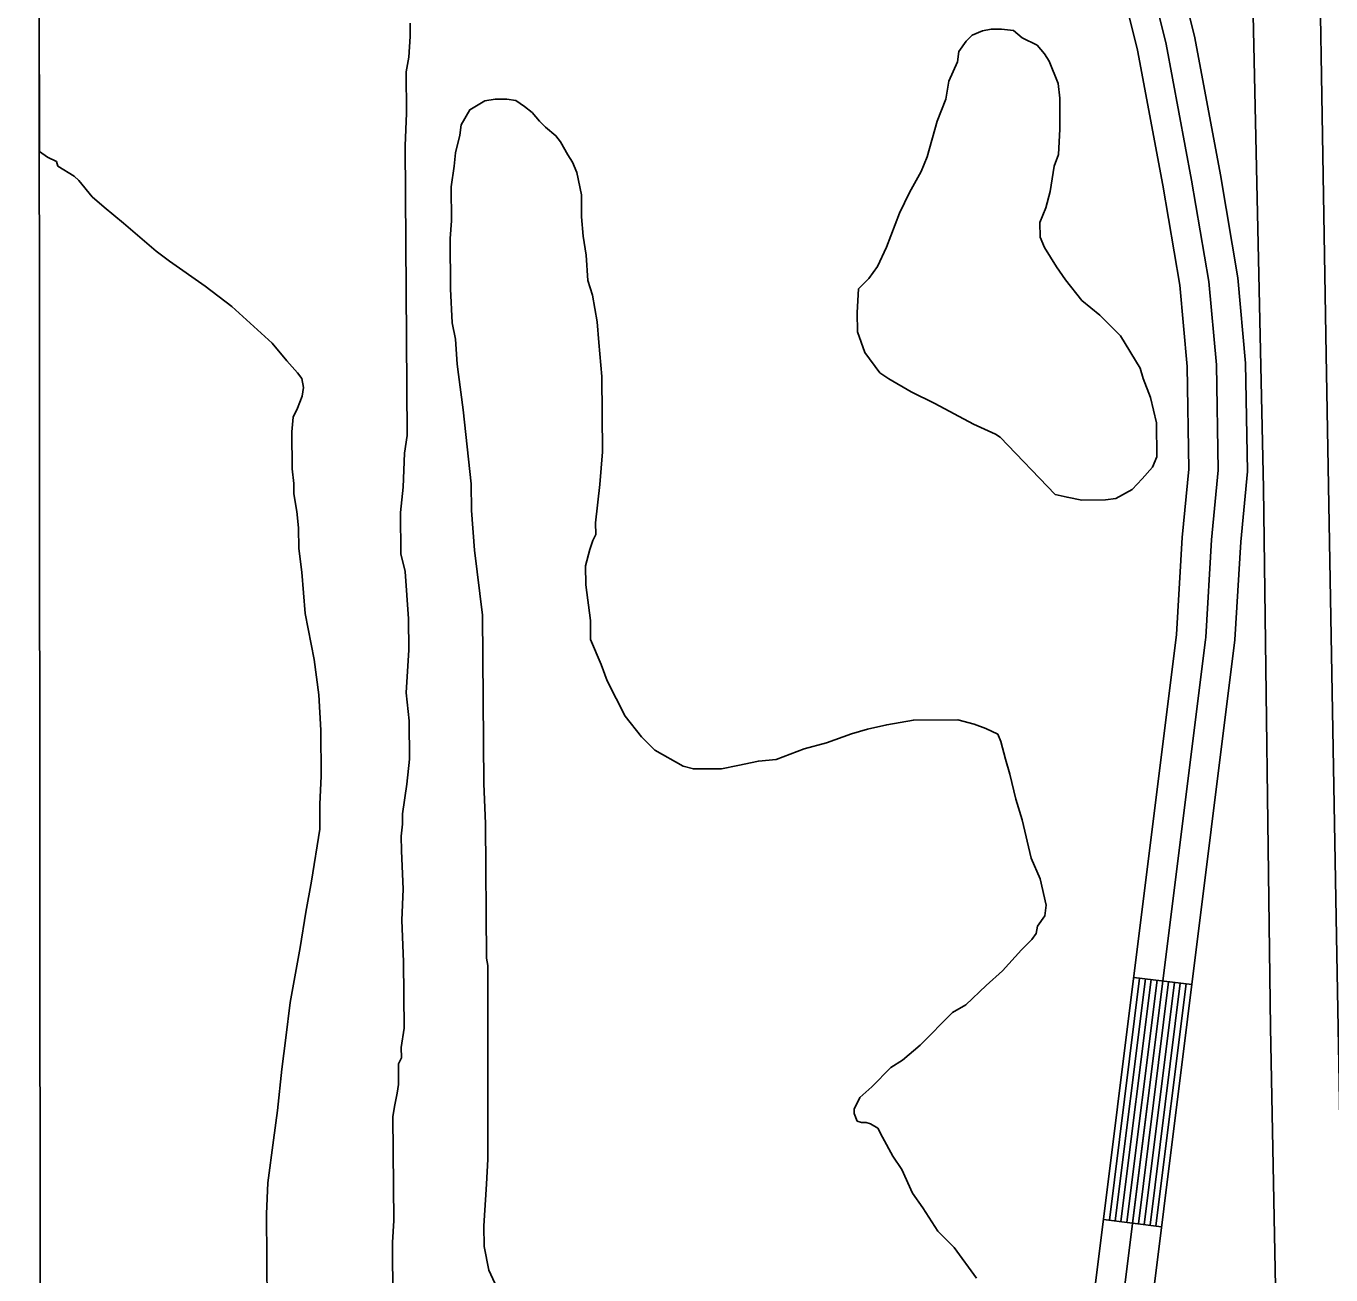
# Model space of a CAD drawing. Extents: x 3297753 to 3335611, y 652252 to 677623.
# Drawn here: x 3301860 to 3302528, y 663574 to 664214 of the extents above; entities that cross this region are included whole.
import ezdxf

# ---------------------------------------------------------------- set-up
doc = ezdxf.new("R2010")
doc.units = 0
for name, color, linetype in [('V-GRID-FRAM', 7, 'Continuous'), ('V-ROAD-CNTR', 7, 'Continuous'), ('V-SITE-VEGE', 7, 'Continuous'), ('V-TOPO-SHOR', 7, 'Continuous')]:
    doc.layers.add(name, color=color, linetype=linetype)

msp = doc.modelspace()

# ---------------------------------------------------------------- linework, layer by layer
at = {"layer": 'V-GRID-FRAM'}
msp.add_lwpolyline([(3301859.64, 675814.9), (3333399.09, 675847.01), (3333425.54, 657662.73), (3301870.22, 657630.6), (3301859.64, 675814.9)], dxfattribs=at)
at = {"layer": 'V-ROAD-CNTR'}
for p, q in [((3302427.17, 663726.7), (3302456.94, 663722.98)), ((3302411.68, 663602.66), (3302441.45, 663598.95))]:
    msp.add_line(p, q, dxfattribs=at)
for points in [[(3302328.03, 662932.87), (3302449.1, 663902.32), (3302452.03, 663952.14), (3302455.35, 663987.12), (3302454.48, 664039.78), (3302450.77, 664081.38), (3302442.03, 664132.59), (3302429.05, 664201.76), (3302331.3, 664595.28), (3302319.29, 664669.25)], [(3302342.91, 662931.01), (3302464.04, 663900.95), (3302466.99, 663950.99), (3302470.37, 663986.53), (3302469.47, 664040.58), (3302465.66, 664083.31), (3302456.8, 664135.24), (3302443.72, 664204.96), (3302346.01, 664598.3), (3302334.1, 664671.66)], [(3302357.8, 662929.15), (3302478.99, 663899.58), (3302481.95, 663949.84), (3302485.38, 663985.94), (3302484.46, 664041.37), (3302480.55, 664085.24), (3302471.56, 664137.88), (3302458.38, 664208.15), (3302360.72, 664601.31), (3302348.91, 664674.06)], [(3302414.65, 663602.29), (3302430.14, 663726.33)], [(3302417.63, 663601.92), (3302433.12, 663725.96)], [(3302420.61, 663601.55), (3302436.1, 663725.58)], [(3302423.58, 663601.18), (3302439.07, 663725.21)], [(3302426.56, 663600.8), (3302442.05, 663724.84)], [(3302429.54, 663600.43), (3302445.03, 663724.47)], [(3302432.51, 663600.06), (3302448.01, 663724.1)], [(3302435.49, 663599.69), (3302450.98, 663723.73)], [(3302438.47, 663599.32), (3302453.96, 663723.35)]]:
    msp.add_lwpolyline(points, dxfattribs=at)
at = {"layer": 'V-SITE-VEGE'}
for p, q in [((3301866.43, 664149.85), (3301866.17, 664602.16)), ((3302056.44, 664215.72), (3302056.49, 664208.9)), ((3302056.49, 664208.9), (3302055.81, 664198.29)), ((3302055.81, 664198.29), (3302054.35, 664190.71)), ((3302054.35, 664190.71), (3302054.5, 664169.5)), ((3302054.5, 664169.5), (3302053.86, 664152.83)), ((3301870.61, 664146.97), (3301866.43, 664149.85)), ((3302053.86, 664152.83), (3302054.93, 664004.39)), ((3301875.17, 664144.72), (3301870.61, 664146.97)), ((3301875.95, 664142.46), (3301875.17, 664144.72)), ((3301884.32, 664137.22), (3301875.95, 664142.46)), ((3301886.6, 664134.96), (3301884.32, 664137.22)), ((3301893.48, 664126.68), (3301886.6, 664134.96)), ((3301899.58, 664121.42), (3301893.48, 664126.68)), ((3301909.48, 664113.16), (3301899.58, 664121.42)), ((3301926.25, 664098.89), (3301909.48, 664113.16)), ((3301933.1, 664093.64), (3301926.25, 664098.89)), ((3301951.37, 664080.9), (3301933.1, 664093.64)), ((3301965.08, 664070.39), (3301951.37, 664080.9)), ((3301985.67, 664051.6), (3301965.08, 664070.39)), ((3301993.31, 664042.57), (3301985.67, 664051.6)), ((3301998.65, 664036.55), (3301993.31, 664042.57)), ((3302000.95, 664033.54), (3301998.65, 664036.55)), ((3302001.74, 664029), (3302000.95, 664033.54)), ((3302001.01, 664024.45), (3302001.74, 664029)), ((3301998.78, 664018.37), (3302001.01, 664024.45)), ((3301995.84, 664006.23), (3301996.54, 664013.81)), ((3301996.54, 664013.81), (3301998.78, 664018.37)), ((3301995.98, 663987.3), (3301995.84, 664006.23)), ((3302054.93, 664004.39), (3302053.48, 663995.29)), ((3302053.48, 663995.29), (3302052.85, 663977.86)), ((3301996.79, 663979.73), (3301995.98, 663987.3)), ((3301996.83, 663974.43), (3301996.79, 663979.73)), ((3301998.41, 663965.35), (3301996.83, 663974.43)), ((3302052.85, 663977.86), (3302051.43, 663964.98)), ((3301999.23, 663957.03), (3301998.41, 663965.35)), ((3302051.43, 663964.98), (3302051.58, 663943.77)), ((3301999.3, 663946.42), (3301999.23, 663957.03)), ((3302000.91, 663934.32), (3301999.3, 663946.42)), ((3302051.58, 663943.77), (3302053.92, 663934.7)), ((3302002.57, 663913.12), (3302000.91, 663934.32)), ((3302053.92, 663934.7), (3302055.61, 663910.47)), ((3302007.29, 663889.67), (3302002.57, 663913.12)), ((3302055.61, 663910.47), (3302055.72, 663894.57)), ((3302055.72, 663894.57), (3302054.37, 663872.59)), ((3302009.69, 663871.51), (3302007.29, 663889.67)), ((3302010.58, 663853.34), (3302009.69, 663871.51)), ((3302054.37, 663872.59), (3302055.99, 663858.21)), ((3302010.75, 663829.86), (3302010.58, 663853.34)), ((3302055.99, 663858.21), (3302056.13, 663838.52)), ((3302056.13, 663838.52), (3302054.71, 663825.64)), ((3302010.1, 663815.47), (3302010.75, 663829.86)), ((3302054.71, 663825.64), (3302052.55, 663810.47)), ((3302010.19, 663802.59), (3302010.1, 663815.47)), ((3302052.55, 663810.47), (3302052.58, 663805.17)), ((3302005.83, 663776.05), (3302010.19, 663802.59)), ((3302052.58, 663805.17), (3302051.87, 663799.11)), ((3302051.87, 663799.11), (3302051.93, 663791.53)), ((3302051.93, 663791.53), (3302052.82, 663771.85)), ((3302002.92, 663760.12), (3302005.83, 663776.05)), ((3302052.82, 663771.85), (3302052.18, 663755.94)), ((3302000.02, 663741.93), (3302002.92, 663760.12)), ((3302052.18, 663755.94), (3302053.09, 663734.74)), ((3301994.92, 663713.87), (3302000.02, 663741.93)), ((3302053.09, 663734.74), (3302053.34, 663700.65)), ((3301992.78, 663695.67), (3301994.92, 663713.87)), ((3302053.34, 663700.65), (3302051.89, 663690.79)), ((3301990.62, 663679.75), (3301992.78, 663695.67)), ((3302051.89, 663690.79), (3302051.93, 663685.5)), ((3301988.5, 663658.53), (3301990.62, 663679.75)), ((3302051.93, 663685.5), (3302050.44, 663682.45)), ((3302050.44, 663682.45), (3302050.51, 663671.85)), ((3302049.79, 663667.3), (3302048.33, 663660.47)), ((3302050.51, 663671.85), (3302049.79, 663667.3)), ((3302048.33, 663660.47), (3302047.61, 663655.17)), ((3301986.34, 663643.36), (3301988.5, 663658.53)), ((3302047.61, 663655.17), (3302047.99, 663602.15)), ((3301983.47, 663621.38), (3301986.34, 663643.36)), ((3301982.83, 663605.47), (3301983.47, 663621.38)), ((3301983.36, 663532), (3301982.83, 663605.47)), ((3302047.99, 663602.15), (3302047.31, 663590.79)), ((3302047.31, 663590.79), (3302047.53, 663561.25))]:
    msp.add_line(p, q, dxfattribs=at)
msp.add_lwpolyline([(3302358.66, 664003.55), (3302356.38, 664005.04), (3302344.98, 664010.26), (3302325.21, 664020.73), (3302313.05, 664026.7), (3302301.64, 664033.43), (3302297.08, 664036.43), (3302289.42, 664046.98), (3302285.56, 664057.55), (3302285.49, 664067.4), (3302286.16, 664079.52), (3302291.42, 664084.86), (3302295.92, 664090.95), (3302300.4, 664100.83), (3302307.09, 664118.3), (3302312.31, 664128.94), (3302318.29, 664139.59), (3302321.27, 664147.19), (3302326.44, 664165.4), (3302330.9, 664176.79), (3302332.35, 664185.89), (3302336.82, 664195.77), (3302337.54, 664201.08), (3302341.29, 664206.41), (3302344.3, 664209.46), (3302349.58, 664211.77), (3302354.12, 664212.56), (3302359.43, 664212.6), (3302365.49, 664211.88), (3302370.06, 664208.13), (3302377.66, 664204.4), (3302381.48, 664199.88), (3302383.78, 664196.11), (3302388.41, 664184.78), (3302389.22, 664177.21), (3302389.33, 664161.31), (3302388.67, 664148.43), (3302386.44, 664142.35), (3302384.26, 664129.46), (3302382.05, 664121.11), (3302379.08, 664113.52), (3302379.13, 664105.94), (3302381.44, 664100.66), (3302387.57, 664090.86), (3302392.16, 664084.07), (3302400.57, 664073.53), (3302409.71, 664066.02), (3302420.39, 664055.5), (3302430.36, 664038.91), (3302431.91, 664033.61), (3302435.77, 664023.8), (3302438.89, 664010.94), (3302439.02, 663993.52), (3302436.79, 663988.2), (3302431.53, 663982.11), (3302426.26, 663976.77), (3302417.96, 663972.16), (3302412.67, 663971.37), (3302400.55, 663971.28), (3302392.97, 663972.74), (3302386.9, 663974.21)], close=True, dxfattribs=at)
for points in [[(3302099.72, 663569.96), (3302096.65, 663576.75), (3302094.29, 663588.85), (3302094.21, 663599.46), (3302095.57, 663620.67), (3302096.24, 663633.55), (3302096.28, 663732.77), (3302095.49, 663736.56), (3302094.99, 663805.48), (3302094.09, 663825.92), (3302093.47, 663912.26), (3302089.44, 663945.56), (3302087.78, 663965.99), (3302087.68, 663979.63), (3302083.62, 664017.47), (3302081.22, 664035.63), (3302080.42, 664040.93), (3302079.57, 664053.8), (3302078, 664062.12), (3302077.11, 664079.53), (3302076.93, 664105.28), (3302077.62, 664114.37), (3302077.49, 664131.79), (3302078.93, 664142.41), (3302079.64, 664149.23), (3302081.85, 664158.33), (3302082.57, 664163.64), (3302087.06, 664171.25), (3302094.6, 664175.85), (3302099.89, 664176.64), (3302105.95, 664176.69), (3302110.5, 664175.96), (3302115.07, 664172.96), (3302118.88, 664169.96), (3302122.7, 664165.45), (3302125.75, 664162.44), (3302131.08, 664157.93), (3302133.38, 664154.92), (3302137.21, 664148.13), (3302139.51, 664144.36), (3302141.82, 664139.08), (3302144.18, 664127.73)], [(3302144.18, 664127.73), (3302144.26, 664116.37), (3302145.09, 664106.53), (3302146.67, 664096.69), (3302147.52, 664083.82), (3302149.85, 664076.27), (3302152.22, 664062.65), (3302153.05, 664052.05), (3302154.69, 664034.64), (3302154.97, 663996.02), (3302153.58, 663979.34), (3302151.45, 663959.64), (3302151.49, 663953.58), (3302150, 663950.54), (3302148.52, 663945.98), (3302146.3, 663937.64), (3302146.38, 663927.79), (3302148.78, 663909.63), (3302148.85, 663899.78), (3302154.24, 663886.95), (3302157.33, 663878.64), (3302166.56, 663860.53), (3302174.96, 663849.98), (3302181.83, 663843.21), (3302196.28, 663834.99), (3302201.59, 663833.51), (3302215.98, 663833.61), (3302224.3, 663835.19), (3302234.89, 663837.54), (3302243.97, 663838.36), (3302258.32, 663843.77), (3302269.66, 663846.88), (3302282.5, 663851.52), (3302290.82, 663853.85), (3302300.64, 663856.19), (3302314.26, 663858.56), (3302336.98, 663858.73)], [(3302336.98, 663858.73), (3302345.33, 663856.51), (3302351.4, 663854.28), (3302357.49, 663851.3), (3302359.03, 663847.52), (3302361.37, 663838.45), (3302363.69, 663830.89), (3302366.81, 663818.04), (3302369.92, 663807.46), (3302374.61, 663787.8), (3302379.23, 663777.23), (3302382.36, 663763.62), (3302381.64, 663758.31), (3302377.89, 663752.98), (3302377.16, 663749.19), (3302374.91, 663746.14), (3302369.64, 663740.81), (3302359.88, 663730.13), (3302351.6, 663722.5), (3302341.07, 663712.58), (3302334.28, 663708.74), (3302317.73, 663691.95), (3302308.7, 663684.32), (3302302.67, 663680.49), (3302292.9, 663670.57), (3302286.87, 663665.22), (3302283.89, 663659.14), (3302283.9, 663656.87), (3302285.45, 663653.09), (3302287.72, 663652.35), (3302290, 663652.37), (3302292.27, 663651.63), (3302296.08, 663649.39), (3302298.38, 663644.86), (3302303.75, 663635.05), (3302308.35, 663628.27), (3302313.74, 663616.18), (3302319.09, 663608.65), (3302326.75, 663596.59), (3302335.15, 663588.32), (3302346.62, 663572.49)]]:
    msp.add_lwpolyline(points, dxfattribs=at)
at = {"layer": 'V-TOPO-SHOR'}
for points in [[(3302511.55, 662899.46), (3302512.54, 662977.08), (3302507.1, 663192.79), (3302502.19, 663444.21), (3302497.23, 663701.06), (3302493.69, 663977.32), (3302487.89, 664243.48), (3302482.46, 664458.42), (3302476.97, 664681.11), (3302474.07, 664868.91)], [(3302541.65, 663241.11), (3302539.4, 663338.88), (3302534.9, 663532.1), (3302531.01, 663747.82), (3302525.76, 664045.8), (3302520.37, 664362.41), (3302515.6, 664593.65), (3302522.59, 664593.7)]]:
    msp.add_lwpolyline(points, dxfattribs=at)

doc.saveas('drawing.dxf')
